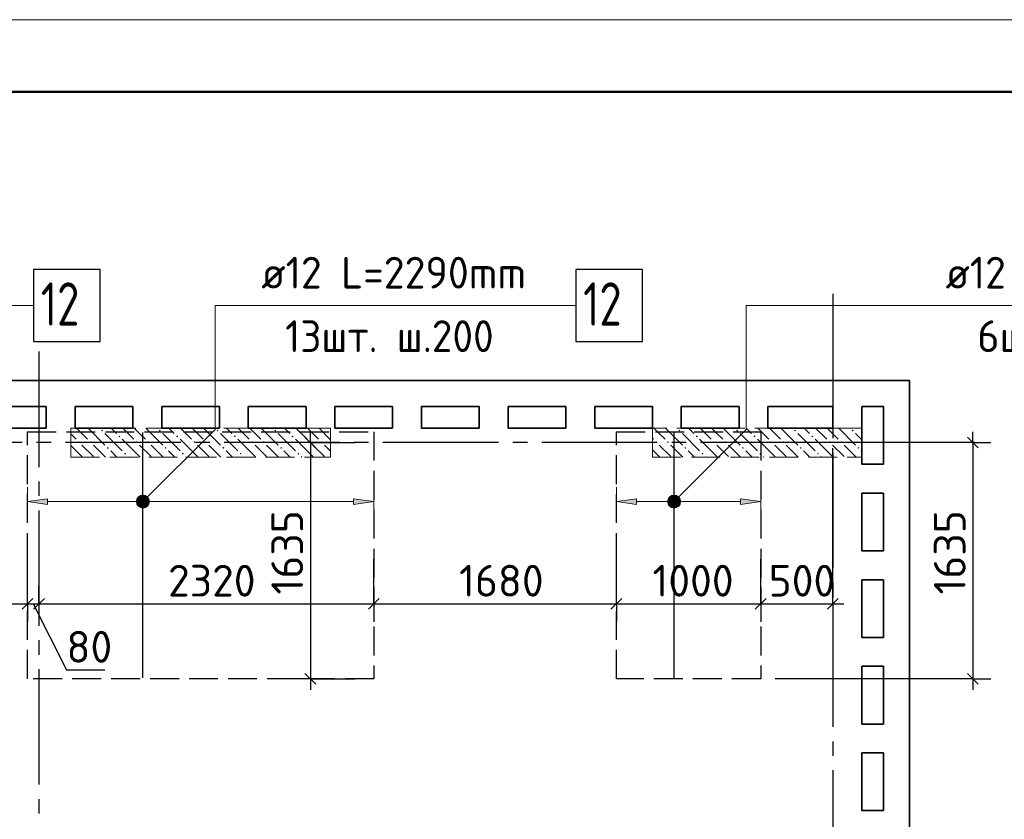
# Model space of a CAD drawing. Header units: millimetres. Extents: x 40580 to 1930067, y -240640 to 81020.
# Tile 339 of 656: x 1005636 to 1012458, y -203990 to -198450. Entities that reach past the tile are written whole.
import ezdxf

# ---------------------------------------------------------------- set-up
doc = ezdxf.new("R2010")
doc.units = ezdxf.units.MM
for name, pattern in [('______2', [270, 200, -70]), ('______5', [1100, 800, -100, 100, -100]), ('CENTER', [2, 1.25, -0.25, 0.25, -0.25])]:
    doc.linetypes.add(name, pattern=pattern)
for name, color, linetype, lineweight in [('Standard', 7, 'Continuous', 25), ('ДОП Верх по Х', 7, 'Continuous', 25), ('ЖБ Перекрытие верхний уровень', 7, 'Continuous', 35), ('ОСИ', 7, 'CENTER', 15), ('Позиционная метка номер позиции', 7, 'Continuous', 13), ('Примечания', 7, 'Continuous', 13)]:
    doc.layers.add(name, color=color, linetype=linetype, lineweight=lineweight)
doc.layers.add('ЖБ Пилон', color=7, linetype='______2', lineweight=13, true_color=0xa0a0a0)
doc.styles.add('ISOCPEUR', font='isocpeur.ttf')

msp = doc.modelspace()

# ---------------------------------------------------------------- hatches: boundary and pattern name
at = {"layer": 'ДОП Верх по Х', "linetype": 'Continuous', "lineweight": 13, "transparency": 33554687}
for points in [[(1005830.1, -201808.7), (1005690.1, -201788.7), (1005830.1, -201768.7)], [(1009910.1, -201808.7), (1009770.1, -201788.7), (1009910.1, -201768.7)]]:
    msp.add_hatch(color=7, dxfattribs=at).paths.add_polyline_path(points, flags=16)
for points in [[(1006457.9, -201807.4), (1006457.9, -201769.9), (1006452.6, -201788.7)], [(1006457.9, -201769.9), (1006471.4, -201820.9), (1006471.4, -201756.4)], [(1006457.9, -201769.9), (1006457.9, -201807.4), (1006471.4, -201820.9)], [(1006471.4, -201756.4), (1006490.1, -201826.2), (1006490.1, -201751.2)], [(1006471.4, -201756.4), (1006471.4, -201820.9), (1006490.1, -201826.2)], [(1006490.1, -201751.2), (1006490.1, -201826.2), (1006508.9, -201820.9)], [(1006490.1, -201751.2), (1006508.9, -201820.9), (1006508.9, -201756.4)], [(1006508.9, -201756.4), (1006508.9, -201820.9), (1006522.4, -201807.4)], [(1006508.9, -201756.4), (1006522.4, -201807.4), (1006522.4, -201769.9)], [(1006522.4, -201769.9), (1006522.4, -201807.4), (1006527.6, -201788.7)], [(1007950.1, -201808.7), (1008090.1, -201788.7), (1007950.1, -201768.7)], [(1010137.9, -201807.4), (1010137.9, -201769.9), (1010132.6, -201788.7)], [(1010137.9, -201769.9), (1010151.4, -201820.9), (1010151.4, -201756.4)], [(1010137.9, -201769.9), (1010137.9, -201807.4), (1010151.4, -201820.9)], [(1010151.4, -201756.4), (1010170.1, -201826.2), (1010170.1, -201751.2)], [(1010151.4, -201756.4), (1010151.4, -201820.9), (1010170.1, -201826.2)], [(1010170.1, -201751.2), (1010170.1, -201826.2), (1010188.9, -201820.9)], [(1010170.1, -201751.2), (1010188.9, -201820.9), (1010188.9, -201756.4)], [(1010188.9, -201756.4), (1010188.9, -201820.9), (1010202.4, -201807.4)], [(1010188.9, -201756.4), (1010202.4, -201807.4), (1010202.4, -201769.9)], [(1010202.4, -201769.9), (1010202.4, -201807.4), (1010207.6, -201788.7)], [(1010630.1, -201808.7), (1010770.1, -201788.7), (1010630.1, -201768.7)]]:
    msp.add_hatch(color=7, dxfattribs=at).paths.add_polyline_path(points)
at = {"layer": 'ЖБ Пилон', "linetype": 'Continuous', "lineweight": -3, "transparency": 33554687}
for points in [[(1006200.6, -201296.5), (1006207.1, -201290), (1006213.6, -201296.5), (1006207.1, -201303)], [(1006600.6, -201296.5), (1006607.1, -201290), (1006613.6, -201296.5), (1006607.1, -201303)], [(1007000.6, -201296.5), (1007007.1, -201290), (1007013.6, -201296.5), (1007007.1, -201303)], [(1007400.6, -201296.5), (1007407.1, -201290), (1007413.6, -201296.5), (1007407.1, -201303)], [(1010200.6, -201296.5), (1010207.1, -201290), (1010213.6, -201296.5), (1010207.1, -201303)], [(1010600.6, -201296.5), (1010607.1, -201290), (1010613.6, -201296.5), (1010607.1, -201303)], [(1011000.6, -201296.5), (1011007.1, -201290), (1011013.6, -201296.5), (1011007.1, -201303)], [(1011400.6, -201296.5), (1011407.1, -201290), (1011413.6, -201296.5), (1011407.1, -201303)], [(1006320.6, -201336.5), (1006327.1, -201330), (1006333.6, -201336.5), (1006327.1, -201343)], [(1006720.6, -201336.5), (1006727.1, -201330), (1006733.6, -201336.5), (1006727.1, -201343)], [(1007120.6, -201336.5), (1007127.1, -201330), (1007133.6, -201336.5), (1007127.1, -201343)], [(1007520.6, -201336.5), (1007527.1, -201330), (1007533.6, -201336.5), (1007527.1, -201343)], [(1010320.6, -201336.5), (1010327.1, -201330), (1010333.6, -201336.5), (1010327.1, -201343)], [(1010720.6, -201336.5), (1010727.1, -201330), (1010733.6, -201336.5), (1010727.1, -201343)], [(1011120.6, -201336.5), (1011127.1, -201330), (1011133.6, -201336.5), (1011127.1, -201343)], [(1006040.6, -201376.5), (1006047.1, -201370), (1006053.6, -201376.5), (1006047.1, -201383)], [(1006120.6, -201376.5), (1006127.1, -201370), (1006133.6, -201376.5), (1006127.1, -201383)], [(1006240.6, -201416.5), (1006247.1, -201410), (1006253.6, -201416.5), (1006247.1, -201423)], [(1006440.6, -201376.5), (1006447.1, -201370), (1006453.6, -201376.5), (1006447.1, -201383)], [(1006520.6, -201376.5), (1006527.1, -201370), (1006533.6, -201376.5), (1006527.1, -201383)], [(1006640.6, -201416.5), (1006647.1, -201410), (1006653.6, -201416.5), (1006647.1, -201423)], [(1006840.6, -201376.5), (1006847.1, -201370), (1006853.6, -201376.5), (1006847.1, -201383)], [(1006920.6, -201376.5), (1006927.1, -201370), (1006933.6, -201376.5), (1006927.1, -201383)], [(1007040.6, -201416.5), (1007047.1, -201410), (1007053.6, -201416.5), (1007047.1, -201423)], [(1007240.6, -201376.5), (1007247.1, -201370), (1007253.6, -201376.5), (1007247.1, -201383)], [(1007320.6, -201376.5), (1007327.1, -201370), (1007333.6, -201376.5), (1007327.1, -201383)], [(1007440.6, -201416.5), (1007447.1, -201410), (1007453.6, -201416.5), (1007447.1, -201423)], [(1007640.6, -201376.5), (1007647.1, -201370), (1007653.6, -201376.5), (1007647.1, -201383)], [(1007720.6, -201376.5), (1007727.1, -201370), (1007733.6, -201376.5), (1007727.1, -201383)], [(1010040.6, -201376.5), (1010047.1, -201370), (1010053.6, -201376.5), (1010047.1, -201383)], [(1010120.6, -201376.5), (1010127.1, -201370), (1010133.6, -201376.5), (1010127.1, -201383)], [(1010240.6, -201416.5), (1010247.1, -201410), (1010253.6, -201416.5), (1010247.1, -201423)], [(1010440.6, -201376.5), (1010447.1, -201370), (1010453.6, -201376.5), (1010447.1, -201383)], [(1010520.6, -201376.5), (1010527.1, -201370), (1010533.6, -201376.5), (1010527.1, -201383)], [(1010640.6, -201416.5), (1010647.1, -201410), (1010653.6, -201416.5), (1010647.1, -201423)], [(1010840.6, -201376.5), (1010847.1, -201370), (1010853.6, -201376.5), (1010847.1, -201383)], [(1010920.6, -201376.5), (1010927.1, -201370), (1010933.6, -201376.5), (1010927.1, -201383)], [(1011040.6, -201416.5), (1011047.1, -201410), (1011053.6, -201416.5), (1011047.1, -201423)], [(1011240.6, -201376.5), (1011247.1, -201370), (1011253.6, -201376.5), (1011247.1, -201383)], [(1011320.6, -201376.5), (1011327.1, -201370), (1011333.6, -201376.5), (1011327.1, -201383)], [(1011440.6, -201416.5), (1011447.1, -201410), (1011453.6, -201416.5), (1011447.1, -201423)], [(1006360.6, -201456.5), (1006367.1, -201450), (1006373.6, -201456.5), (1006367.1, -201463)], [(1006760.6, -201456.5), (1006767.1, -201450), (1006773.6, -201456.5), (1006767.1, -201463)], [(1007160.6, -201456.5), (1007167.1, -201450), (1007173.6, -201456.5), (1007167.1, -201463)], [(1007560.6, -201456.5), (1007567.1, -201450), (1007573.6, -201456.5), (1007567.1, -201463)], [(1010360.6, -201456.5), (1010367.1, -201450), (1010373.6, -201456.5), (1010367.1, -201463)], [(1010760.6, -201456.5), (1010767.1, -201450), (1010773.6, -201456.5), (1010767.1, -201463)], [(1011160.6, -201456.5), (1011167.1, -201450), (1011173.6, -201456.5), (1011167.1, -201463)]]:
    msp.add_hatch(color=7, dxfattribs=at).paths.add_polyline_path(points, flags=16)
at = {"layer": 'Позиционная метка номер позиции', "linetype": 'Continuous', "lineweight": 13, "transparency": 33554687}
for points in [[(1006446.9, -201777.2), (1006522, -201820.5), (1006458.3, -201756.9)], [(1006458.3, -201756.9), (1006533.4, -201800.1), (1006478.7, -201745.4)], [(1006458.3, -201756.9), (1006522, -201820.5), (1006533.4, -201800.1)], [(1006478.7, -201745.4), (1006533.4, -201800.1), (1006533.4, -201777.2)], [(1006478.7, -201745.4), (1006533.4, -201777.2), (1006501.6, -201745.4)], [(1006501.6, -201745.4), (1006533.4, -201777.2), (1006522, -201756.9)], [(1010126.9, -201777.2), (1010202, -201820.5), (1010138.3, -201756.9)], [(1010138.3, -201756.9), (1010213.4, -201800.1), (1010158.7, -201745.4)], [(1010138.3, -201756.9), (1010202, -201820.5), (1010213.4, -201800.1)], [(1010158.7, -201745.4), (1010213.4, -201800.1), (1010213.4, -201777.2)], [(1010158.7, -201745.4), (1010213.4, -201777.2), (1010181.6, -201745.4)], [(1010181.6, -201745.4), (1010213.4, -201777.2), (1010202, -201756.9)], [(1006446.9, -201800.1), (1006501.6, -201832), (1006446.9, -201777.2)], [(1006446.9, -201777.2), (1006501.6, -201832), (1006522, -201820.5)], [(1006478.7, -201832), (1006446.9, -201800.1), (1006458.3, -201820.5)], [(1006446.9, -201800.1), (1006478.7, -201832), (1006501.6, -201832)], [(1010126.9, -201800.1), (1010181.6, -201832), (1010126.9, -201777.2)], [(1010126.9, -201777.2), (1010181.6, -201832), (1010202, -201820.5)], [(1010158.7, -201832), (1010126.9, -201800.1), (1010138.3, -201820.5)], [(1010126.9, -201800.1), (1010158.7, -201832), (1010181.6, -201832)]]:
    msp.add_hatch(color=7, dxfattribs=at).paths.add_polyline_path(points)

# ---------------------------------------------------------------- linework, layer by layer
at = {"layer": 'Standard', "color": 7, "linetype": 'Continuous', "lineweight": 25, "transparency": 33554687}
for p, q in [((1007612.5, -201342.1), (1007687.5, -201417.1)), ((1012202.2, -201342.1), (1012277.2, -201417.1)), ((1005652.6, -202534.1), (1005727.6, -202459.1)), ((1005732.6, -202534.1), (1005807.6, -202459.1)), ((1008052.6, -202534.1), (1008127.6, -202459.1)), ((1009732.6, -202534.1), (1009807.6, -202459.1)), ((1010732.6, -202534.1), (1010807.6, -202459.1)), ((1011232.6, -202534.1), (1011307.6, -202459.1)), ((1007612.5, -202979.1), (1007687.5, -203054.1)), ((1012202.2, -202979.1), (1012277.2, -203054.1))]:
    msp.add_line(p, q, dxfattribs=at)
at = {"layer": 'Standard', "color": 7, "linetype": 'Continuous', "lineweight": -3, "transparency": 33554687}
for p, q in [((1007650, -201379.6), (1007650, -201304.6)), ((1012239.7, -201379.6), (1012239.7, -201304.6)), ((1004070.1, -202496.6), (1005690.1, -202496.6)), ((1005690.1, -202496.6), (1005770.1, -202496.6)), ((1005730.1, -202496.6), (1005960.4, -202954.5)), ((1005770.1, -202496.6), (1008090.1, -202496.6)), ((1008090.1, -202496.6), (1009770.1, -202496.6)), ((1009770.1, -202496.6), (1010770.1, -202496.6)), ((1010770.1, -202496.6), (1011270.1, -202496.6)), ((1011270.1, -202496.6), (1011345.1, -202496.6)), ((1005960.4, -202954.5), (1006226.3, -202954.5)), ((1007650, -203016.6), (1007650, -203091.6)), ((1012239.7, -203016.6), (1012239.7, -203091.6))]:
    msp.add_line(p, q, dxfattribs=at)
at = {"layer": 'Standard', "color": 251, "linetype": 'Continuous', "lineweight": -3, "true_color": 0x656565, "transparency": 33554687}
for p, q in [((1007650, -201379.6), (1007525, -201379.6)), ((1007650, -201379.6), (1007775, -201379.6)), ((1007650, -201379.6), (1007960.1, -201379.6)), ((1012239.7, -201379.6), (1010870.1, -201379.6)), ((1011270.1, -202496.6), (1011270.1, -201418.9)), ((1012239.7, -201379.6), (1012114.7, -201379.6)), ((1012239.7, -201379.6), (1012364.7, -201379.6)), ((1005690.1, -202496.6), (1005690.1, -202371.6)), ((1005770.1, -202496.6), (1005770.1, -202371.6)), ((1008090.1, -202496.6), (1008090.1, -202371.6)), ((1009770.1, -202496.6), (1009770.1, -202371.6)), ((1010770.1, -202496.6), (1010770.1, -202371.6)), ((1011270.1, -202496.6), (1011270.1, -202371.6)), ((1005690.1, -202496.6), (1005690.1, -202621.6)), ((1005770.1, -202496.6), (1005770.1, -202621.6)), ((1005770.1, -202496.6), (1005770.1, -202496.6)), ((1008090.1, -202496.6), (1008090.1, -202621.6)), ((1009770.1, -202496.6), (1009770.1, -202621.6)), ((1010770.1, -202496.6), (1010770.1, -202621.6)), ((1011270.1, -202496.6), (1011270.1, -202621.6)), ((1007650, -203016.6), (1007525, -203016.6)), ((1007650, -203016.6), (1007775, -203016.6)), ((1007650, -203016.6), (1007960.1, -203016.6)), ((1012239.7, -203016.6), (1010870.1, -203016.6)), ((1012239.7, -203016.6), (1012114.7, -203016.6)), ((1012239.7, -203016.6), (1012364.7, -203016.6))]:
    msp.add_line(p, q, dxfattribs=at)
at = {"layer": 'Standard', "color": 7, "linetype": 'Continuous', "lineweight": 13, "transparency": 33554687}
msp.add_lwpolyline([(989446.1, -240449.6), (1019146.1, -240449.6), (1019146.1, -198449.6), (989446.1, -198449.6), (989446.1, -240449.6)], close=True, dxfattribs=at)
at = {"layer": 'Standard', "color": 7, "linetype": 'Continuous', "lineweight": 50, "transparency": 33554687}
msp.add_lwpolyline([(991446.1, -198949.6), (1018646.1, -198949.6), (1018646.1, -239949.6), (991446.1, -239949.6), (991446.1, -198949.6)], close=True, dxfattribs=at)
at = {"layer": 'Standard', "color": 7, "linetype": 'Continuous', "lineweight": -3, "transparency": 33554687}
for points in [[(1007650, -201379.6), (1007650, -202528.8), (1007650, -202528.8), (1007650, -203016.6)], [(1012239.7, -201379.6), (1012239.7, -202519.7), (1012239.7, -202519.7), (1012239.7, -203016.6)]]:
    msp.add_lwpolyline(points, dxfattribs=at)
at = {"layer": 'Standard', "color": 251, "linetype": 'Continuous', "lineweight": -3, "true_color": 0x656565, "transparency": 33554687}
for points in [[(1005690.1, -202496.6), (1005690.1, -202479.6), (1005690.1, -202479.6), (1005690.1, -202479.6), (1005690.1, -202479.6), (1005690.1, -202479.6), (1005690.1, -202479.6), (1005690.1, -202479.6), (1005690.1, -202479.6), (1005690.1, -202187)], [(1008090.1, -202496.6), (1008090.1, -202479.6), (1008090.1, -202479.6), (1008090.1, -202479.6), (1008090.1, -202479.6), (1008090.1, -202479.6), (1008090.1, -202479.6), (1008090.1, -202187)], [(1009770.1, -202496.6), (1009770.1, -202479.6), (1009770.1, -202479.6), (1009770.1, -202479.6), (1009770.1, -202479.6), (1009770.1, -202187)], [(1010770.1, -202496.6), (1010770.1, -202479.6), (1010770.1, -202479.6), (1010770.1, -202187)]]:
    msp.add_lwpolyline(points, dxfattribs=at)
at = {"layer": 'ДОП Верх по Х', "color": 7, "linetype": 'Continuous', "lineweight": 13, "transparency": 33554687}
for p, q in [((1007290.1, -200429.6), (1009376.1, -200429.6)), ((1012030.1, -200429.6), (1014116.1, -200429.6))]:
    msp.add_line(p, q, dxfattribs=at)
at = {"layer": 'ДОП Верх по Х', "color": 7, "linetype": 'Continuous', "lineweight": -3, "transparency": 33554687}
for p, q in [((1006490.1, -203010.6), (1006490.1, -201310.6)), ((1010170.1, -203010.6), (1010170.1, -201310.6))]:
    msp.add_line(p, q, dxfattribs=at)
at = {"layer": 'ДОП Верх по Х', "color": 251, "linetype": 'Continuous', "lineweight": 13, "true_color": 0x494949, "transparency": 33554687}
for p, q in [((1005690.1, -201788.7), (1005690.1, -201688.7)), ((1008090.1, -201788.7), (1008090.1, -201688.7)), ((1009770.1, -201788.7), (1009770.1, -201688.7)), ((1010770.1, -201788.7), (1010770.1, -201688.7)), ((1005690.1, -201788.7), (1005830.1, -201768.7)), ((1005830.1, -201768.7), (1005830.1, -201808.7)), ((1006490.1, -201751.2), (1006490.1, -201751.2)), ((1008090.1, -201788.7), (1007950.1, -201768.7)), ((1007950.1, -201768.7), (1007950.1, -201808.7)), ((1009770.1, -201788.7), (1009910.1, -201768.7)), ((1009910.1, -201768.7), (1009910.1, -201808.7)), ((1010170.1, -201751.2), (1010170.1, -201751.2)), ((1010770.1, -201788.7), (1010630.1, -201768.7)), ((1010630.1, -201768.7), (1010630.1, -201808.7)), ((1005830.1, -201808.7), (1005690.1, -201788.7)), ((1005690.1, -201788.7), (1005690.1, -201888.7)), ((1005690.1, -201788.7), (1005690.1, -201788.7)), ((1005830.1, -201788.7), (1006460.1, -201788.7)), ((1006490.1, -201826.2), (1006490.1, -201826.2)), ((1006520.1, -201788.7), (1007950.1, -201788.7)), ((1007950.1, -201808.7), (1008090.1, -201788.7)), ((1008090.1, -201788.7), (1008090.1, -201888.7)), ((1008090.1, -201788.7), (1008090.1, -201788.7)), ((1009910.1, -201808.7), (1009770.1, -201788.7)), ((1009770.1, -201788.7), (1009770.1, -201888.7)), ((1009770.1, -201788.7), (1009770.1, -201788.7)), ((1009910.1, -201788.7), (1010140.1, -201788.7)), ((1010170.1, -201826.2), (1010170.1, -201826.2)), ((1010200.1, -201788.7), (1010630.1, -201788.7)), ((1010630.1, -201808.7), (1010770.1, -201788.7)), ((1010770.1, -201788.7), (1010770.1, -201888.7)), ((1010770.1, -201788.7), (1010770.1, -201788.7))]:
    msp.add_line(p, q, dxfattribs=at)
at = {"layer": 'ДОП Верх по Х', "color": 7, "linetype": 'Continuous', "lineweight": 25, "transparency": 33554687}
for points in [[(1005732.9, -200679.6), (1006193, -200679.6), (1006193, -200179.6), (1005732.9, -200179.6), (1005732.9, -200679.6)], [(1009490.1, -200679.6), (1009950.1, -200679.6), (1009950.1, -200179.6), (1009490.1, -200179.6), (1009490.1, -200679.6)]]:
    msp.add_lwpolyline(points, dxfattribs=at)
at = {"layer": 'ДОП Верх по Х', "color": 251, "linetype": 'Continuous', "lineweight": 13, "true_color": 0x494949, "transparency": 33554687}
for centre in [(1006490.1, -201788.7), (1010170.1, -201788.7)]:
    msp.add_circle(centre, 37.5, dxfattribs=at)
at = {"layer": 'ЖБ Перекрытие верхний уровень', "transparency": 33554687}
for p, q in [((1011800.1, -200949.6), (996840.1, -200949.6)), ((1011800.1, -207559.6), (1011800.1, -200949.6)), ((1005420.1, -201129.6), (1005820.1, -201129.6)), ((1005820.1, -201129.6), (1005820.1, -201279.6)), ((1006020.1, -201129.6), (1006420.1, -201129.6)), ((1006020.1, -201279.6), (1006020.1, -201129.6)), ((1006420.1, -201129.6), (1006420.1, -201279.6)), ((1006620.1, -201129.6), (1007020.1, -201129.6)), ((1006620.1, -201279.6), (1006620.1, -201129.6)), ((1007020.1, -201129.6), (1007020.1, -201279.6)), ((1007220.1, -201279.6), (1007220.1, -201129.6)), ((1007220.1, -201129.6), (1007620.1, -201129.6)), ((1007620.1, -201129.6), (1007620.1, -201279.6)), ((1007820.1, -201279.6), (1007820.1, -201129.6)), ((1007820.1, -201129.6), (1008220.1, -201129.6)), ((1008220.1, -201129.6), (1008220.1, -201279.6)), ((1008420.1, -201129.6), (1008820.1, -201129.6)), ((1008420.1, -201279.6), (1008420.1, -201129.6)), ((1008820.1, -201129.6), (1008820.1, -201279.6)), ((1009020.1, -201279.6), (1009020.1, -201129.6)), ((1009020.1, -201129.6), (1009420.1, -201129.6)), ((1009420.1, -201129.6), (1009420.1, -201279.6)), ((1009620.1, -201129.6), (1010020.1, -201129.6)), ((1009620.1, -201279.6), (1009620.1, -201129.6)), ((1010020.1, -201129.6), (1010020.1, -201279.6)), ((1010220.1, -201279.6), (1010220.1, -201129.6)), ((1010220.1, -201129.6), (1010620.1, -201129.6)), ((1010620.1, -201129.6), (1010620.1, -201279.6)), ((1010820.1, -201279.6), (1010820.1, -201129.6)), ((1010820.1, -201129.6), (1011270.1, -201129.6)), ((1011270.1, -201129.6), (1011270.1, -201279.6)), ((1011470.1, -201129.6), (1011620.1, -201129.6)), ((1011470.1, -201529.6), (1011470.1, -201129.6)), ((1011620.1, -201129.6), (1011620.1, -201529.6)), ((1005820.1, -201279.6), (1005420.1, -201279.6)), ((1006420.1, -201279.6), (1006020.1, -201279.6)), ((1007020.1, -201279.6), (1006620.1, -201279.6)), ((1007620.1, -201279.6), (1007220.1, -201279.6)), ((1008220.1, -201279.6), (1007820.1, -201279.6)), ((1008820.1, -201279.6), (1008420.1, -201279.6)), ((1009420.1, -201279.6), (1009020.1, -201279.6)), ((1010020.1, -201279.6), (1009620.1, -201279.6)), ((1010620.1, -201279.6), (1010220.1, -201279.6)), ((1011270.1, -201279.6), (1010820.1, -201279.6)), ((1011620.1, -201529.6), (1011470.1, -201529.6)), ((1011470.1, -201729.6), (1011620.1, -201729.6)), ((1011470.1, -202129.6), (1011470.1, -201729.6)), ((1011620.1, -201729.6), (1011620.1, -202129.6)), ((1011620.1, -202129.6), (1011470.1, -202129.6)), ((1011470.1, -202329.6), (1011620.1, -202329.6)), ((1011470.1, -202729.6), (1011470.1, -202329.6)), ((1011620.1, -202329.6), (1011620.1, -202729.6)), ((1011620.1, -202729.6), (1011470.1, -202729.6)), ((1011470.1, -203329.6), (1011470.1, -202929.6)), ((1011470.1, -202929.6), (1011620.1, -202929.6)), ((1011620.1, -202929.6), (1011620.1, -203329.6)), ((1011620.1, -203329.6), (1011470.1, -203329.6)), ((1011470.1, -203529.6), (1011620.1, -203529.6)), ((1011470.1, -203929.6), (1011470.1, -203529.6)), ((1011620.1, -203529.6), (1011620.1, -203929.6)), ((1011620.1, -203929.6), (1011470.1, -203929.6))]:
    msp.add_line(p, q, dxfattribs=at)
at = {"layer": 'ЖБ Пилон', "color": 253, "linetype": '______2', "lineweight": 13, "true_color": 0xa0a0a0, "transparency": 33554687}
for p, q in [((1007790.1, -201279.6), (1005990.1, -201279.6)), ((1005990.1, -201279.6), (1005990.1, -201479.6)), ((1007790.1, -201479.6), (1007790.1, -201279.6)), ((1011470.1, -201279.6), (1010020.1, -201279.6)), ((1010020.1, -201279.6), (1010020.1, -201479.6)), ((1011470.1, -201479.6), (1011470.1, -201279.6)), ((1005990.1, -201479.6), (1007790.1, -201479.6)), ((1010020.1, -201479.6), (1011470.1, -201479.6))]:
    msp.add_line(p, q, dxfattribs=at)
at = {"layer": 'ЖБ Пилон', "color": 9, "linetype": 'Continuous', "lineweight": -3, "true_color": 0xc7c7c7, "transparency": 33554687}
for p, q in [((1006067.1, -201316.5), (1006030.2, -201279.6)), ((1006110.2, -201279.6), (1006227.1, -201396.5)), ((1006270.2, -201279.6), (1006307.1, -201316.5)), ((1006350.2, -201279.6), (1006427.1, -201356.5)), ((1006467.1, -201316.5), (1006430.2, -201279.6)), ((1006510.2, -201279.6), (1006627.1, -201396.5)), ((1006670.2, -201279.6), (1006707.1, -201316.5)), ((1006750.2, -201279.6), (1006827.1, -201356.5)), ((1006867.1, -201316.5), (1006830.2, -201279.6)), ((1006910.2, -201279.6), (1007027.1, -201396.5)), ((1007070.2, -201279.6), (1007107.1, -201316.5)), ((1007150.2, -201279.6), (1007227.1, -201356.5)), ((1007267.1, -201316.5), (1007230.2, -201279.6)), ((1007310.2, -201279.6), (1007427.1, -201396.5)), ((1007470.2, -201279.6), (1007507.1, -201316.5)), ((1007550.2, -201279.6), (1007627.1, -201356.5)), ((1007667.1, -201316.5), (1007630.2, -201279.6)), ((1007710.2, -201279.6), (1007790.1, -201359.6)), ((1010067.1, -201316.5), (1010030.2, -201279.6)), ((1010110.2, -201279.6), (1010227.1, -201396.5)), ((1010270.2, -201279.6), (1010307.1, -201316.5)), ((1010350.2, -201279.6), (1010427.1, -201356.5)), ((1010467.1, -201316.5), (1010430.2, -201279.6)), ((1010510.2, -201279.6), (1010627.1, -201396.5)), ((1010670.2, -201279.6), (1010707.1, -201316.5)), ((1010750.2, -201279.6), (1010827.1, -201356.5)), ((1010867.1, -201316.5), (1010830.2, -201279.6)), ((1010910.2, -201279.6), (1011027.1, -201396.5)), ((1011070.2, -201279.6), (1011107.1, -201316.5)), ((1011150.2, -201279.6), (1011227.1, -201356.5)), ((1011267.1, -201316.5), (1011230.2, -201279.6)), ((1011310.2, -201279.6), (1011427.1, -201396.5)), ((1005990.1, -201319.6), (1006027.1, -201356.5)), ((1006107.1, -201356.5), (1006067.1, -201316.5)), ((1006227.1, -201316.5), (1006347.1, -201436.5)), ((1006467.1, -201476.5), (1006347.1, -201356.5)), ((1006507.1, -201356.5), (1006467.1, -201316.5)), ((1006627.1, -201316.5), (1006747.1, -201436.5)), ((1006867.1, -201476.5), (1006747.1, -201356.5)), ((1006907.1, -201356.5), (1006867.1, -201316.5)), ((1007027.1, -201316.5), (1007147.1, -201436.5)), ((1007267.1, -201476.5), (1007147.1, -201356.5)), ((1007307.1, -201356.5), (1007267.1, -201316.5)), ((1007427.1, -201316.5), (1007547.1, -201436.5)), ((1007667.1, -201476.5), (1007547.1, -201356.5)), ((1007707.1, -201356.5), (1007667.1, -201316.5)), ((1010020.1, -201349.5), (1010027.1, -201356.5)), ((1010107.1, -201356.5), (1010067.1, -201316.5)), ((1010227.1, -201316.5), (1010347.1, -201436.5)), ((1010467.1, -201476.5), (1010347.1, -201356.5)), ((1010507.1, -201356.5), (1010467.1, -201316.5)), ((1010627.1, -201316.5), (1010747.1, -201436.5)), ((1010867.1, -201476.5), (1010747.1, -201356.5)), ((1010907.1, -201356.5), (1010867.1, -201316.5)), ((1011027.1, -201316.5), (1011147.1, -201436.5)), ((1011267.1, -201476.5), (1011147.1, -201356.5)), ((1011307.1, -201356.5), (1011267.1, -201316.5)), ((1011427.1, -201316.5), (1011470.1, -201359.5)), ((1006067.1, -201476.5), (1005990.1, -201399.6)), ((1006067.1, -201396.5), (1006147.1, -201476.5)), ((1006147.1, -201396.5), (1006230.2, -201479.6)), ((1006467.1, -201396.5), (1006547.1, -201476.5)), ((1006547.1, -201396.5), (1006630.2, -201479.6)), ((1006867.1, -201396.5), (1006947.1, -201476.5)), ((1006947.1, -201396.5), (1007030.2, -201479.6)), ((1007267.1, -201396.5), (1007347.1, -201476.5)), ((1007347.1, -201396.5), (1007430.2, -201479.6)), ((1007667.1, -201396.5), (1007747.1, -201476.5)), ((1007747.1, -201396.5), (1007790.1, -201439.6)), ((1010067.1, -201476.5), (1010020.1, -201429.5)), ((1010067.1, -201396.5), (1010147.1, -201476.5)), ((1010147.1, -201396.5), (1010230.2, -201479.6)), ((1010467.1, -201396.5), (1010547.1, -201476.5)), ((1010547.1, -201396.5), (1010630.2, -201479.6)), ((1010867.1, -201396.5), (1010947.1, -201476.5)), ((1010947.1, -201396.5), (1011030.2, -201479.6)), ((1011267.1, -201396.5), (1011347.1, -201476.5)), ((1011347.1, -201396.5), (1011430.2, -201479.6)), ((1005990.1, -201479.6), (1005990.2, -201479.6)), ((1006067.1, -201476.5), (1006070.2, -201479.6)), ((1006310.2, -201479.6), (1006267.1, -201436.5)), ((1006387.1, -201476.5), (1006390.2, -201479.6)), ((1006467.1, -201476.5), (1006470.2, -201479.6)), ((1006710.2, -201479.6), (1006667.1, -201436.5)), ((1006787.1, -201476.5), (1006790.2, -201479.6)), ((1006867.1, -201476.5), (1006870.2, -201479.6)), ((1007110.2, -201479.6), (1007067.1, -201436.5)), ((1007187.1, -201476.5), (1007190.2, -201479.6)), ((1007267.1, -201476.5), (1007270.2, -201479.6)), ((1007510.2, -201479.6), (1007467.1, -201436.5)), ((1007587.1, -201476.5), (1007590.2, -201479.6)), ((1007667.1, -201476.5), (1007670.2, -201479.6)), ((1010067.1, -201476.5), (1010070.2, -201479.6)), ((1010310.2, -201479.6), (1010267.1, -201436.5)), ((1010387.1, -201476.5), (1010390.2, -201479.6)), ((1010467.1, -201476.5), (1010470.2, -201479.6)), ((1010710.2, -201479.6), (1010667.1, -201436.5)), ((1010787.1, -201476.5), (1010790.2, -201479.6)), ((1010867.1, -201476.5), (1010870.2, -201479.6)), ((1011110.2, -201479.6), (1011067.1, -201436.5)), ((1011187.1, -201476.5), (1011190.2, -201479.6)), ((1011267.1, -201476.5), (1011270.2, -201479.6)), ((1011470.1, -201439.5), (1011467.1, -201436.5))]:
    msp.add_line(p, q, dxfattribs=at)
at = {"layer": 'ОСИ', "color": 8, "linetype": '______5', "lineweight": -3, "transparency": 33554687}
for p, q in [((1011270.1, -200349.6), (1011270.1, -224519.7)), ((1005770.1, -200749.6), (1005770.1, -224519.7)), ((1012253.3, -201379.6), (993046.1, -201379.6))]:
    msp.add_line(p, q, dxfattribs=at)
at = {"layer": 'Позиционная метка номер позиции', "color": 7, "linetype": 'Continuous', "lineweight": 13, "transparency": 33554687}
for p, q in [((1006458.3, -201756.9), (1006458.3, -201756.9)), ((1006522, -201756.9), (1006522, -201756.9)), ((1010138.3, -201756.9), (1010138.3, -201756.9)), ((1010202, -201756.9), (1010202, -201756.9)), ((1006458.3, -201820.5), (1006458.3, -201820.5)), ((1006522, -201820.5), (1006522, -201820.5)), ((1010138.3, -201820.5), (1010138.3, -201820.5)), ((1010202, -201820.5), (1010202, -201820.5))]:
    msp.add_line(p, q, dxfattribs=at)
for points in [[(1003650.1, -201788.7), (1003232.9, -201371.5), (1003232.9, -200429.6), (1005732.9, -200429.6)], [(1006490.1, -201788.7), (1006990.1, -201288.7), (1006990.1, -200429.6), (1009490.1, -200429.6)], [(1010170.1, -201788.7), (1010670.1, -201288.7), (1010670.1, -200429.6), (1014230.1, -200429.6)]]:
    msp.add_lwpolyline(points, dxfattribs=at)
for centre in [(1006490.1, -201788.7), (1010170.1, -201788.7)]:
    msp.add_circle(centre, 45, dxfattribs=at)
at = {"layer": 'Примечания', "color": 7, "linetype": '______2', "lineweight": -3, "transparency": 33554687}
for p, q in [((1005690.1, -201304.6), (1008090.1, -201304.6)), ((1005690.1, -203016.6), (1005690.1, -201304.6)), ((1008090.1, -201304.6), (1008090.1, -203016.6)), ((1009770.1, -201304.6), (1010770.1, -201304.6)), ((1009770.1, -203016.6), (1009770.1, -201304.6)), ((1010770.1, -201304.6), (1010770.1, -203016.6)), ((1008090.1, -203016.6), (1005690.1, -203016.6)), ((1010770.1, -203016.6), (1009770.1, -203016.6))]:
    msp.add_line(p, q, dxfattribs=at)

# ---------------------------------------------------------------- texts
at = {"layer": 'Standard', "color": 7, "linetype": 'Continuous', "lineweight": 25, "transparency": 33554687, "char_height": 220, "width": 594.589, "attachment_point": 7, "rotation": 90, "style": 'ISOCPEUR'}
for insert in [(1007600, -202432.6), (1012189.6, -202432.6)]:
    msp.add_mtext('1635', dxfattribs=dict(at, insert=insert))
at = {"layer": 'Standard', "color": 7, "linetype": 'Continuous', "lineweight": 25, "transparency": 33554687, "char_height": 220, "attachment_point": 7, "style": 'ISOCPEUR'}
for s, insert, width in [('2320', (1006664.3, -202446.6), 657.046), ('1680', (1008679.9, -202446.5), 625.735), ('1000', (1010019.9, -202446.5), 625.735), ('500', (1010824.6, -202446.6), 516.396), ('80', (1005960.4, -202904.5), 391.317)]:
    msp.add_mtext(s, dxfattribs=dict(at, insert=insert, width=width))
at = {"layer": 'ДОП Верх по Х', "color": 7, "linetype": 'Continuous', "lineweight": 13, "transparency": 33554687, "attachment_point": 7, "style": 'ISOCPEUR'}
for s, insert, char_height, width in [('\\W0.96;ø12 L=2290mm ', (1007310.1, -200312.3), 220, 2152.025), ('\\W0.96;ø12 L=2290mm ', (1012050.1, -200312.3), 220, 2152.025), ('\\W0.75;12', (1005783, -200569.6), 300, 472.641), ('\\W0.75;12', (1009540.1, -200569.6), 300, 472.641), ('\\W0.95;13шт. ш.200 ', (1007475.1, -200752.3), 220, 1820.767), ('\\W0.97;6шт. ш.200 ', (1012270.1, -200752.3), 220, 1713.197)]:
    msp.add_mtext(s, dxfattribs=dict(at, insert=insert, char_height=char_height, width=width))

doc.saveas('drawing.dxf')
